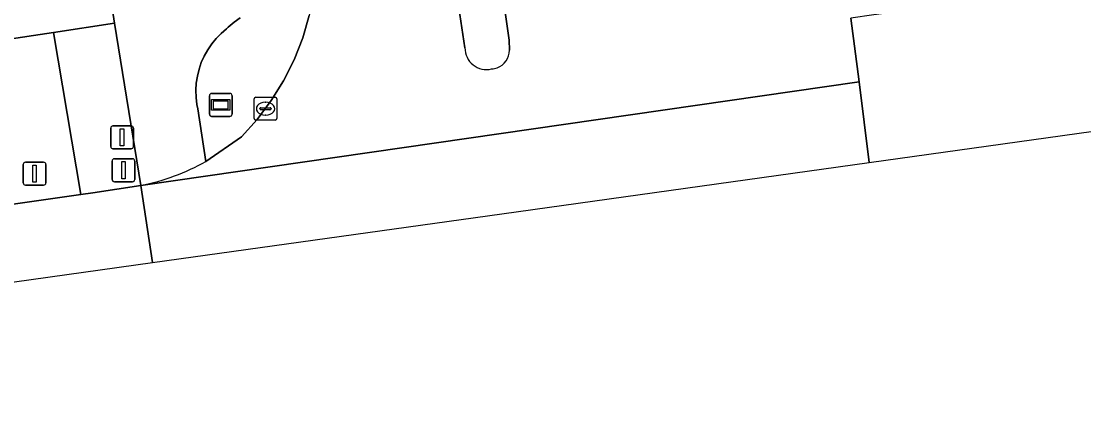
# Model space of a CAD drawing. Extents: x 157793 to 159380, y 380877 to 382313.
# Drawn here: x 158527.56 to 158573.97, y 381134.47 to 381152.18 of the extents above; entities that cross this region are included whole.
import ezdxf

# ---------------------------------------------------------------- set-up
doc = ezdxf.new("R2010")
doc.units = 0
for name, color, linetype in [('IMGEO_Berm_groen', 7, 'Continuous'), ('IMGEO_Drukknoppaal', 7, 'Continuous'), ('IMGEO_Fietspad_gesloten', 7, 'Continuous'), ('IMGEO_Fietspad_open', 7, 'Continuous'), ('IMGEO_Kolk', 7, 'Continuous'), ('IMGEO_Lichtmast', 7, 'Continuous'), ('IMGEO_Rijbaan_regionaal_gesloten', 7, 'Continuous'), ('IMGEO_Verkeerseiland_gesloten', 7, 'Continuous'), ('IMGEO_Verkeersregelinstallatiepaal', 7, 'Continuous'), ('IMGEO_Voetpad_open', 7, 'Continuous'), ('IMGEO_Wegwijzer', 7, 'Continuous')]:
    doc.layers.add(name, color=color, linetype=linetype)

msp = doc.modelspace()

# ---------------------------------------------------------------- linework, layer by layer
at = {"layer": 'IMGEO_Berm_groen'}
msp.add_lwpolyline([(158528.976, 381151.688), (158522.86, 381150.767), (158517.934, 381150.026), (158505.323, 381148.057), (158506.31, 381141.226), (158512.763, 381142.13), (158523.937, 381143.727), (158530.17, 381144.617)], close=True, dxfattribs=at)
at = {"layer": 'IMGEO_Drukknoppaal'}
for p, q in [((158531.569, 381147.608), (158532.359, 381147.608)), ((158532.359, 381147.608), (158531.569, 381147.608)), ((158531.469, 381146.708), (158531.469, 381147.508)), ((158531.469, 381147.508), (158531.469, 381146.708)), ((158532.459, 381147.508), (158532.459, 381146.708)), ((158532.459, 381146.708), (158532.459, 381147.508)), ((158532.359, 381146.608), (158531.569, 381146.608)), ((158531.569, 381146.608), (158532.359, 381146.608))]:
    msp.add_line(p, q, dxfattribs=at)
msp.add_lwpolyline([(158531.889, 381147.483), (158532.039, 381147.483), (158532.039, 381146.733), (158531.889, 381146.733), (158531.889, 381147.483)], dxfattribs=at)
for centre, start, end in [((158531.569, 381147.508), 90, 180), ((158531.569, 381147.508), 90, 180), ((158532.359, 381147.508), 0, 90), ((158532.359, 381147.508), 360, 90), ((158531.569, 381146.708), 180, 270), ((158531.569, 381146.708), 180, 270), ((158532.359, 381146.708), 270, 0), ((158532.359, 381146.708), 270, 0)]:
    msp.add_arc(centre, 0.1, start, end, dxfattribs=at)
at = {"layer": 'IMGEO_Fietspad_gesloten'}
msp.add_lwpolyline([(158496.627, 381146.698), (158500, 381147.226), (158505.323, 381148.057), (158517.934, 381150.026), (158522.86, 381150.767), (158528.976, 381151.688), (158531.63, 381152.087), (158531.142, 381155.355)], dxfattribs=at)
at = {"layer": 'IMGEO_Fietspad_open'}
for points in [[(158531.142, 381155.355), (158531.63, 381152.087), (158532.79, 381145.005)], [(158535.63, 381146.061), (158535.27, 381148.359), (158535.235, 381148.543), (158535.198, 381148.852), (158535.189, 381149.162), (158535.208, 381149.472), (158535.254, 381149.779), (158535.328, 381150.081), (158535.428, 381150.375), (158535.554, 381150.659), (158535.705, 381150.93), (158535.88, 381151.187), (158536.077, 381151.427), (158536.294, 381151.649), (158536.531, 381151.85), (158536.6, 381151.916), (158536.855, 381152.134), (158537.13, 381152.328)]]:
    msp.add_lwpolyline(points, dxfattribs=at)
msp.add_arc((158530.757, 381154.819), 10.022, 281.7022, 299.0912, dxfattribs=at)
at = {"layer": 'IMGEO_Kolk'}
for p, q in [((158537.731, 381147.934), (158537.731, 381148.786)), ((158537.806, 381148.86), (158538.658, 381148.86)), ((158538.219, 381148.64), (158538.244, 381148.64)), ((158538.732, 381148.786), (158538.732, 381147.934)), ((158537.99, 381148.354), (158537.99, 381148.366)), ((158538.428, 381148.317), (158538.03, 381148.317)), ((158538.033, 381148.403), (158538.431, 381148.403)), ((158538.242, 381148.08), (158538.217, 381148.08)), ((158538.474, 381148.366), (158538.474, 381148.354)), ((158538.658, 381147.86), (158537.806, 381147.86))]:
    msp.add_line(p, q, dxfattribs=at)
for points in [[(158537.731, 381147.934), (158537.731, 381148.786)], [(158537.806, 381148.86), (158538.658, 381148.86)], [(158538.732, 381148.786), (158538.732, 381147.934)], [(158538.658, 381147.86), (158537.806, 381147.86)]]:
    msp.add_lwpolyline(points, dxfattribs=at)
for centre, radius, start, end in [((158537.808, 381148.784), 0.0765, 91.552, 178.448), ((158537.808, 381148.784), 0.0765, 91.552, 178.448), ((158538.656, 381148.784), 0.0765, 1.552, 88.448), ((158538.656, 381148.784), 0.0765, 1.552, 88.448), ((158538.03, 381148.363), 0.0403, 85.8775, 175.7526), ((158538.027, 381148.353), 0.0366, 178.938, 274.7102), ((158538.431, 381148.36), 0.043, 264.8664, 352.4533), ((158538.435, 381148.365), 0.0386, 1.7309, 96.639), ((158537.808, 381147.936), 0.0765, 181.552, 268.448), ((158537.808, 381147.936), 0.0765, 181.552, 268.448), ((158538.656, 381147.936), 0.0765, 271.552, 358.448), ((158538.656, 381147.936), 0.0765, 271.552, 358.448)]:
    msp.add_arc(centre, radius, start, end, dxfattribs=at)
for centre, major_axis, ratio, start_param, end_param in [((158538.218, 381148.36), (-0.387, 0.002), 0.722429, 4.712389, 7.853982), ((158538.243, 381148.36), (-0.39, 0.002), 0.717154, 1.570796, 4.712389)]:
    msp.add_ellipse(centre, major_axis=major_axis, ratio=ratio, start_param=start_param, end_param=end_param, dxfattribs=at)
at = {"layer": 'IMGEO_Lichtmast'}
for p, q in [((158527.649, 381145.122), (158527.649, 381145.922)), ((158527.649, 381145.922), (158527.649, 381145.122)), ((158527.749, 381146.022), (158528.539, 381146.022)), ((158528.539, 381146.022), (158527.749, 381146.022)), ((158528.639, 381145.922), (158528.639, 381145.122)), ((158528.639, 381145.122), (158528.639, 381145.922)), ((158528.539, 381145.022), (158527.749, 381145.022)), ((158527.749, 381145.022), (158528.539, 381145.022))]:
    msp.add_line(p, q, dxfattribs=at)
msp.add_lwpolyline([(158528.069, 381145.897), (158528.219, 381145.897), (158528.219, 381145.147), (158528.069, 381145.147), (158528.069, 381145.897)], dxfattribs=at)
for centre, start, end in [((158527.749, 381145.922), 90, 180), ((158527.749, 381145.922), 90, 180), ((158528.539, 381145.922), 0, 90), ((158528.539, 381145.922), 360, 90), ((158527.749, 381145.122), 180, 270), ((158527.749, 381145.122), 180, 270), ((158528.539, 381145.122), 270, 0), ((158528.539, 381145.122), 270, 0)]:
    msp.add_arc(centre, 0.1, start, end, dxfattribs=at)
at = {"layer": 'IMGEO_Rijbaan_regionaal_gesloten'}
for points in [[(158629.79, 381160.998), (158622.499, 381160.272), (158618.252, 381159.849), (158602.188, 381157.581), (158584.76, 381155.219), (158583.309, 381155.016), (158568.774, 381152.985), (158564.808, 381152.453), (158563.803, 381152.318), (158564.161, 381149.526), (158564.605, 381146.012)], [(158564.605, 381146.012), (158644.464, 381157.171), (158643.461, 381161.015), (158640.071, 381161.017)], [(158556.279, 381154.584), (158548.464, 381154.227), (158548.876, 381151.358), (158548.886, 381150.917)], [(158546.941, 381151.016), (158546.499, 381153.945), (158540.28, 381153.057), (158540.145, 381152.435), (158539.856, 381151.452), (158539.481, 381150.499), (158539.022, 381149.583), (158538.482, 381148.712), (158537.868, 381147.892), (158537.182, 381147.131), (158535.63, 381146.061)], [(158532.79, 381145.005), (158564.161, 381149.526), (158563.803, 381152.318)], [(158482.036, 381134.474), (158533.302, 381141.638), (158532.79, 381145.005), (158530.695, 381144.686), (158530.17, 381144.617), (158523.937, 381143.727)]]:
    msp.add_lwpolyline(points, dxfattribs=at)
msp.add_lwpolyline([(158564.605, 381146.012), (158564.161, 381149.526), (158532.79, 381145.005), (158533.302, 381141.638), (158548.556, 381143.769)], close=True, dxfattribs=at)
for centre, radius, start, end in [((158547.891, 381151.019), 0.95, 180.1645, 283.0577), ((158548.062, 381150.915), 0.824, 290.6068, 0.1186), ((158548.065, 381150.91), 0.818, 272.8738, 290.5511), ((158530.757, 381154.819), 10.022, 281.7022, 299.0912)]:
    msp.add_arc(centre, radius, start, end, dxfattribs=at)
at = {"layer": 'IMGEO_Verkeerseiland_gesloten'}
for points in [[(158548.886, 381150.917), (158548.876, 381151.358), (158548.464, 381154.227), (158546.499, 381153.945), (158546.941, 381151.016)], [(158537.13, 381152.328), (158536.855, 381152.134), (158536.6, 381151.916), (158536.531, 381151.85), (158536.294, 381151.649), (158536.077, 381151.427), (158535.88, 381151.187), (158535.705, 381150.93), (158535.554, 381150.659), (158535.428, 381150.375), (158535.328, 381150.081), (158535.254, 381149.779), (158535.208, 381149.472), (158535.189, 381149.162), (158535.198, 381148.852), (158535.235, 381148.543), (158535.27, 381148.359), (158535.63, 381146.061), (158537.182, 381147.131), (158537.868, 381147.892), (158538.482, 381148.712), (158539.022, 381149.583), (158539.481, 381150.499), (158539.856, 381151.452), (158540.145, 381152.435)]]:
    msp.add_lwpolyline(points, dxfattribs=at)
for centre, radius, start, end in [((158547.891, 381151.019), 0.95, 180.1645, 283.0577), ((158548.062, 381150.915), 0.824, 290.6068, 0.1186), ((158548.065, 381150.91), 0.818, 272.8738, 290.5511)]:
    msp.add_arc(centre, radius, start, end, dxfattribs=at)
at = {"layer": 'IMGEO_Verkeersregelinstallatiepaal'}
for p, q in [((158531.632, 381146.173), (158532.422, 381146.173)), ((158532.422, 381146.173), (158531.632, 381146.173)), ((158531.532, 381145.273), (158531.532, 381146.073)), ((158531.532, 381146.073), (158531.532, 381145.273)), ((158532.522, 381146.073), (158532.522, 381145.273)), ((158532.522, 381145.273), (158532.522, 381146.073)), ((158532.422, 381145.173), (158531.632, 381145.173)), ((158531.632, 381145.173), (158532.422, 381145.173))]:
    msp.add_line(p, q, dxfattribs=at)
msp.add_lwpolyline([(158531.952, 381146.048), (158532.102, 381146.048), (158532.102, 381145.298), (158531.952, 381145.298), (158531.952, 381146.048)], dxfattribs=at)
for centre, start, end in [((158531.632, 381146.073), 90, 180), ((158531.632, 381146.073), 90, 180), ((158532.422, 381146.073), 0, 90), ((158532.422, 381146.073), 360, 90), ((158531.632, 381145.273), 180, 270), ((158531.632, 381145.273), 180, 270), ((158532.422, 381145.273), 270, 0), ((158532.422, 381145.273), 270, 0)]:
    msp.add_arc(centre, 0.1, start, end, dxfattribs=at)
at = {"layer": 'IMGEO_Voetpad_open'}
msp.add_lwpolyline([(158530.17, 381144.617), (158530.695, 381144.686), (158532.79, 381145.005), (158531.63, 381152.087), (158528.976, 381151.688)], close=True, dxfattribs=at)
at = {"layer": 'IMGEO_Wegwijzer'}
for p, q in [((158535.778, 381148.126), (158535.778, 381148.926)), ((158535.778, 381148.926), (158535.778, 381148.126)), ((158535.878, 381149.026), (158536.668, 381149.026)), ((158536.668, 381149.026), (158535.878, 381149.026)), ((158536.768, 381148.926), (158536.768, 381148.126)), ((158536.768, 381148.126), (158536.768, 381148.926)), ((158536.668, 381148.026), (158535.878, 381148.026)), ((158535.878, 381148.026), (158536.668, 381148.026))]:
    msp.add_line(p, q, dxfattribs=at)
for points in [[(158535.879, 381148.758), (158536.667, 381148.758), (158536.667, 381148.294), (158535.879, 381148.294), (158535.879, 381148.758)], [(158535.944, 381148.693), (158535.944, 381148.359), (158536.602, 381148.359), (158536.602, 381148.693), (158535.944, 381148.693)]]:
    msp.add_lwpolyline(points, dxfattribs=at)
for centre, start, end in [((158535.878, 381148.926), 90, 180), ((158535.878, 381148.926), 90, 180), ((158536.668, 381148.926), 0, 90), ((158536.668, 381148.926), 360, 90), ((158535.878, 381148.126), 180, 270), ((158535.878, 381148.126), 180, 270), ((158536.668, 381148.126), 270, 0), ((158536.668, 381148.126), 270, 0)]:
    msp.add_arc(centre, 0.1, start, end, dxfattribs=at)

doc.saveas('drawing.dxf')
